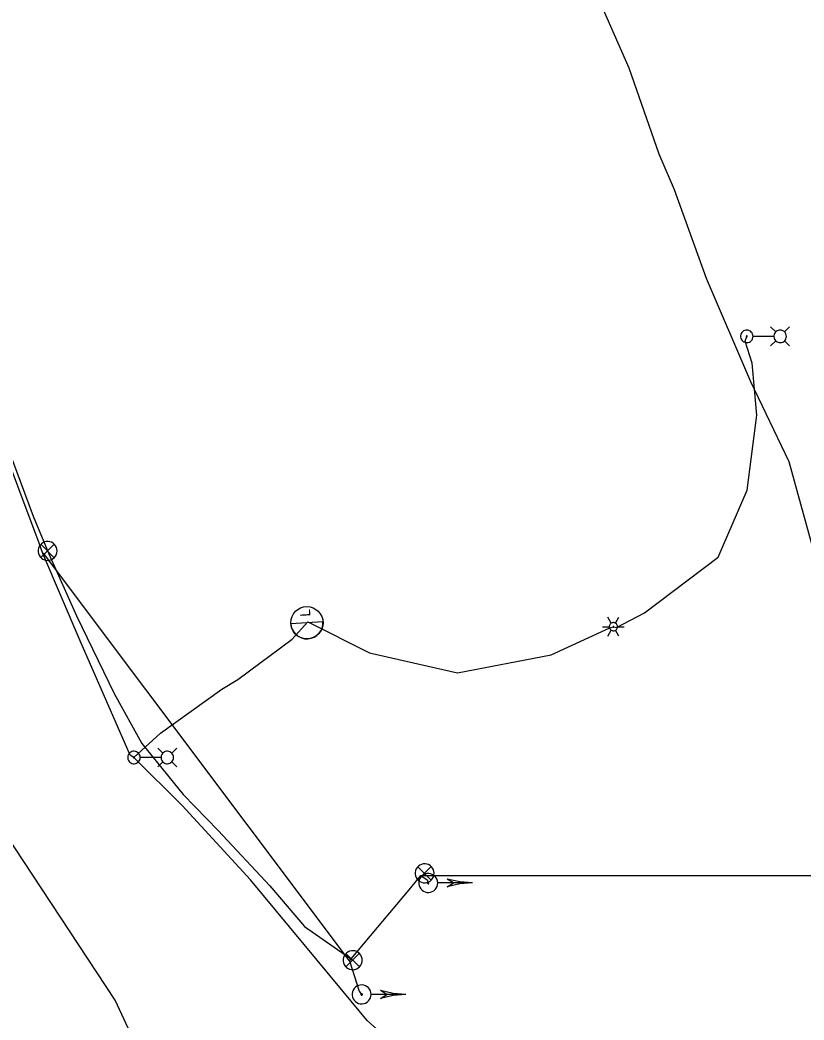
# Model space of a CAD drawing. Extents: x 596028 to 606371, y 330010 to 403088.
# Drawn here: x 603760.3 to 604033, y 349225.3 to 349573.3 of the extents above; entities that cross this region are included whole.
import ezdxf

# ---------------------------------------------------------------- set-up
doc = ezdxf.new("R2010")
doc.units = 0
for name, color, linetype in [('E_FTMS', 7, 'Continuous'), ('E_FTMS_Conduit', 7, 'Continuous'), ('E_LTG', 7, 'Continuous'), ('E_LTG_CID', 7, 'Continuous'), ('E_UTL_FO_UG_QWEST', 7, 'Continuous')]:
    doc.layers.add(name, color=color, linetype=linetype)

# ---------------------------------------------------------------- blocks, each defined once
blk = doc.blocks.new('_U287')
at = {"layer": 'E_LTG'}
blk.add_lwpolyline([(0.001, -0.171), (0.001, 0.172)], dxfattribs=at)
blk.add_circle((0.001, 0), 0.171, dxfattribs=at)
blk.add_arc((0.001, 0), 0.171, 90, 270, dxfattribs=at)
blk.add_text('L', height=0.108, dxfattribs=at).set_placement((0.066, -0.042))

msp = doc.modelspace()

# ---------------------------------------------------------------- linework, layer by layer
at = {"layer": 'E_FTMS'}
for points in [[(603773.26, 349388.57), (603773.2, 349389.2), (603773.02, 349389.8), (603772.73, 349390.36), (603772.35, 349390.85), (603771.87, 349391.26), (603771.33, 349391.57), (603770.74, 349391.78), (603770.11, 349391.87), (603769.49, 349391.84), (603768.88, 349391.69), (603768.31, 349391.43), (603767.8, 349391.07), (603767.36, 349390.61), (603767.02, 349390.08), (603766.79, 349389.5), (603766.67, 349388.88), (603766.67, 349388.26), (603766.79, 349387.64), (603767.02, 349387.06), (603767.36, 349386.53), (603767.8, 349386.08), (603768.31, 349385.71), (603768.88, 349385.45), (603769.49, 349385.3), (603770.11, 349385.27), (603770.74, 349385.36), (603771.33, 349385.57), (603771.87, 349385.88), (603772.35, 349386.29), (603772.73, 349386.79), (603773.02, 349387.34), (603773.2, 349387.95), (603773.26, 349388.57)], [(603772.22, 349390.91), (603767.61, 349386.25)], [(603767.61, 349390.86), (603772.26, 349386.21)], [(603904.34, 349276.39), (603904.28, 349277.01), (603904.1, 349277.61), (603903.82, 349278.17), (603903.43, 349278.66), (603902.96, 349279.07), (603902.41, 349279.39), (603901.82, 349279.59), (603901.2, 349279.68), (603900.57, 349279.65), (603899.96, 349279.5), (603899.39, 349279.24), (603898.88, 349278.88), (603898.45, 349278.43), (603898.11, 349277.9), (603897.87, 349277.32), (603897.76, 349276.7), (603897.76, 349276.07), (603897.87, 349275.46), (603898.11, 349274.87), (603898.45, 349274.35), (603898.88, 349273.89), (603899.39, 349273.53), (603899.96, 349273.27), (603900.57, 349273.12), (603901.2, 349273.09), (603901.82, 349273.18), (603902.41, 349273.38), (603902.96, 349273.7), (603903.43, 349274.11), (603903.82, 349274.6), (603904.1, 349275.16), (603904.28, 349275.76), (603904.34, 349276.39)], [(603903.3, 349278.72), (603898.69, 349274.06)], [(603898.69, 349278.67), (603903.35, 349274.02)], [(603905.61, 349273.02), (603905.55, 349273.64), (603905.38, 349274.24), (603905.09, 349274.8), (603904.7, 349275.3), (603904.23, 349275.71), (603903.68, 349276.02), (603903.09, 349276.22), (603902.47, 349276.31), (603901.84, 349276.28), (603901.23, 349276.14), (603900.66, 349275.88), (603900.15, 349275.51), (603899.72, 349275.06), (603899.38, 349274.53), (603899.15, 349273.95), (603899.03, 349273.33), (603899.03, 349272.7), (603899.15, 349272.09), (603899.38, 349271.51), (603899.72, 349270.98), (603900.15, 349270.52), (603900.66, 349270.16), (603901.23, 349269.9), (603901.84, 349269.75), (603902.47, 349269.72), (603903.09, 349269.81), (603903.68, 349270.02), (603904.23, 349270.33), (603904.7, 349270.74), (603905.09, 349271.23), (603905.38, 349271.79), (603905.55, 349272.39), (603905.61, 349273.02)], [(603917.71, 349273.02), (603913.26, 349273.36), (603908.91, 349274.39)], [(603911.11, 349273.02), (603908.91, 349274.39)], [(603902.56, 349273.02), (603902.56, 349273.07), (603902.55, 349273.11), (603902.52, 349273.15), (603902.49, 349273.19), (603902.46, 349273.22), (603902.42, 349273.25), (603902.37, 349273.26), (603902.32, 349273.27), (603902.28, 349273.27), (603902.23, 349273.26), (603902.19, 349273.24), (603902.15, 349273.21), (603902.11, 349273.17), (603902.09, 349273.13), (603902.07, 349273.09), (603902.06, 349273.04), (603902.06, 349272.99), (603902.07, 349272.95), (603902.09, 349272.9), (603902.11, 349272.86), (603902.15, 349272.83), (603902.19, 349272.8), (603902.23, 349272.78), (603902.28, 349272.77), (603902.32, 349272.77), (603902.37, 349272.77), (603902.42, 349272.79), (603902.46, 349272.81), (603902.49, 349272.84), (603902.52, 349272.88), (603902.55, 349272.92), (603902.56, 349272.97), (603902.56, 349273.02)], [(603917.71, 349273.02), (603905.67, 349273.02)], [(603917.71, 349273.02), (603913.26, 349272.67), (603908.91, 349271.64)], [(603908.91, 349271.64), (603911.11, 349273.02)], [(603879.35, 349246.14), (603879.29, 349246.77), (603879.11, 349247.37), (603878.83, 349247.93), (603878.44, 349248.42), (603877.96, 349248.83), (603877.42, 349249.15), (603876.83, 349249.35), (603876.21, 349249.44), (603875.58, 349249.41), (603874.97, 349249.26), (603874.4, 349249), (603873.89, 349248.64), (603873.46, 349248.18), (603873.12, 349247.66), (603872.88, 349247.07), (603872.76, 349246.46), (603872.76, 349245.83), (603872.88, 349245.21), (603873.12, 349244.63), (603873.46, 349244.1), (603873.89, 349243.65), (603874.4, 349243.29), (603874.97, 349243.02), (603875.58, 349242.88), (603876.21, 349242.85), (603876.83, 349242.94), (603877.42, 349243.14), (603877.96, 349243.46), (603878.44, 349243.87), (603878.83, 349244.36), (603879.11, 349244.92), (603879.29, 349245.52), (603879.35, 349246.14)], [(603878.31, 349248.48), (603873.7, 349243.82)], [(603873.7, 349248.43), (603878.36, 349243.78)], [(603882.45, 349234.24), (603882.39, 349234.86), (603882.21, 349235.46), (603881.92, 349236.02), (603881.53, 349236.51), (603881.06, 349236.92), (603880.52, 349237.24), (603879.92, 349237.44), (603879.3, 349237.53), (603878.68, 349237.5), (603878.07, 349237.35), (603877.5, 349237.09), (603876.98, 349236.73), (603876.55, 349236.27), (603876.21, 349235.75), (603875.98, 349235.16), (603875.86, 349234.55), (603875.86, 349233.92), (603875.98, 349233.31), (603876.21, 349232.72), (603876.55, 349232.2), (603876.98, 349231.74), (603877.5, 349231.38), (603878.07, 349231.12), (603878.68, 349230.97), (603879.3, 349230.94), (603879.92, 349231.03), (603880.52, 349231.23), (603881.06, 349231.55), (603881.53, 349231.96), (603881.92, 349232.45), (603882.21, 349233.01), (603882.39, 349233.61), (603882.45, 349234.24)], [(603879.4, 349234.24), (603879.39, 349234.28), (603879.38, 349234.33), (603879.36, 349234.37), (603879.33, 349234.41), (603879.29, 349234.44), (603879.25, 349234.46), (603879.2, 349234.48), (603879.16, 349234.49), (603879.11, 349234.48), (603879.06, 349234.47), (603879.02, 349234.45), (603878.98, 349234.43), (603878.95, 349234.39), (603878.92, 349234.35), (603878.9, 349234.31), (603878.89, 349234.26), (603878.89, 349234.21), (603878.9, 349234.16), (603878.92, 349234.12), (603878.95, 349234.08), (603878.98, 349234.04), (603879.02, 349234.02), (603879.06, 349234), (603879.11, 349233.99), (603879.16, 349233.98), (603879.2, 349233.99), (603879.25, 349234.01), (603879.29, 349234.03), (603879.33, 349234.06), (603879.36, 349234.1), (603879.38, 349234.14), (603879.39, 349234.19), (603879.4, 349234.24)], [(603894.54, 349234.23), (603882.5, 349234.23)], [(603894.55, 349234.24), (603890.09, 349234.58), (603885.75, 349235.61)], [(603887.95, 349234.23), (603885.75, 349235.61)], [(603894.55, 349234.24), (603890.09, 349233.89), (603885.75, 349232.86)], [(603885.75, 349232.86), (603887.95, 349234.23)]]:
    msp.add_lwpolyline(points, dxfattribs=at)
at = {"layer": 'E_FTMS_Conduit'}
for points in [[(603982.63, 349526.67), (603972.12, 349556.51), (603948.77, 349609.95), (603924.1, 349665.61), (603917.75, 349678.01), (603907.79, 349722.38), (603905.34, 349732.1)], [(603707.23, 349552.41), (603711.58, 349539.69), (603720.87, 349516.3), (603735.87, 349473.15), (603751.92, 349435.39), (603764.92, 349400.62), (603770.39, 349387.59), (603779.93, 349365.93), (603793.11, 349338.96), (603802.71, 349321.55), (603817.04, 349303.83), (603829.21, 349291.27), (603847.18, 349272.03), (603859.32, 349257.91), (603876.06, 349246.16)], [(604122.74, 348988.04), (604108.56, 349049.67), (604100.88, 349081.84), (604090.92, 349138.93), (604079.09, 349196.91), (604056.03, 349276.86), (604043.16, 349350.52), (604043.52, 349350.57), (604038.65, 349379.99), (604027.8, 349419.58), (604014.43, 349447.39), (603999.06, 349483.4), (603987.98, 349514.15), (603982.63, 349526.67)], [(603874.89, 349245.94), (603768.49, 349387.79)], [(603899.78, 349275.57), (604079.78, 349275.57), (604199.04, 349297.83)], [(603874.89, 349245.94), (603896.22, 349271.27), (603899.78, 349275.57), (603901.94, 349274.11), (603902.31, 349273.02)], [(603874.89, 349245.94), (603878.29, 349235.32), (603879.14, 349234.24)]]:
    msp.add_lwpolyline(points, dxfattribs=at)
at = {"layer": 'E_LTG'}
for points in [[(604023.15, 349464.74), (604021.37, 349466.51)], [(604026.2, 349464.74), (604027.97, 349466.51)], [(604015.25, 349463.21), (604015.21, 349463.62), (604015.09, 349464.02), (604014.9, 349464.39), (604014.64, 349464.71), (604014.33, 349464.99), (604013.97, 349465.19), (604013.58, 349465.33), (604013.17, 349465.39), (604012.76, 349465.37), (604012.36, 349465.27), (604011.98, 349465.1), (604011.65, 349464.86), (604011.36, 349464.56), (604011.14, 349464.21), (604010.98, 349463.83), (604010.9, 349463.42), (604010.9, 349463.01), (604010.98, 349462.6), (604011.14, 349462.22), (604011.36, 349461.87), (604011.65, 349461.57), (604011.98, 349461.33), (604012.36, 349461.16), (604012.76, 349461.06), (604013.17, 349461.04), (604013.58, 349461.1), (604013.97, 349461.23), (604014.33, 349461.44), (604014.64, 349461.71), (604014.9, 349462.04), (604015.09, 349462.4), (604015.21, 349462.8), (604015.25, 349463.21)], [(604013.24, 349463.21), (604013.23, 349463.24), (604013.22, 349463.27), (604013.21, 349463.3), (604013.19, 349463.33), (604013.17, 349463.35), (604013.14, 349463.36), (604013.11, 349463.37), (604013.08, 349463.38), (604013.05, 349463.38), (604013.02, 349463.37), (604012.99, 349463.36), (604012.96, 349463.34), (604012.94, 349463.32), (604012.92, 349463.29), (604012.91, 349463.26), (604012.9, 349463.23), (604012.9, 349463.2), (604012.91, 349463.17), (604012.92, 349463.14), (604012.94, 349463.11), (604012.96, 349463.09), (604012.99, 349463.07), (604013.02, 349463.06), (604013.05, 349463.05), (604013.08, 349463.05), (604013.11, 349463.05), (604013.14, 349463.06), (604013.17, 349463.08), (604013.19, 349463.1), (604013.21, 349463.12), (604013.22, 349463.15), (604013.23, 349463.18), (604013.24, 349463.21)], [(604022.46, 349463.21), (604015.28, 349463.21)], [(604026.85, 349463.21), (604026.81, 349463.62), (604026.69, 349464.02), (604026.5, 349464.39), (604026.25, 349464.71), (604025.94, 349464.99), (604025.58, 349465.19), (604025.19, 349465.33), (604024.78, 349465.39), (604024.36, 349465.37), (604023.96, 349465.27), (604023.59, 349465.1), (604023.25, 349464.86), (604022.96, 349464.56), (604022.74, 349464.21), (604022.59, 349463.83), (604022.51, 349463.42), (604022.51, 349463.01), (604022.59, 349462.6), (604022.74, 349462.22), (604022.96, 349461.87), (604023.25, 349461.57), (604023.59, 349461.33), (604023.96, 349461.16), (604024.36, 349461.06), (604024.78, 349461.04), (604025.19, 349461.1), (604025.58, 349461.23), (604025.94, 349461.44), (604026.25, 349461.71), (604026.5, 349462.04), (604026.69, 349462.4), (604026.81, 349462.8), (604026.85, 349463.21)], [(604023.15, 349461.69), (604021.37, 349459.91)], [(604026.2, 349461.69), (604027.97, 349459.91)], [(603965.96, 349363.43), (603964.77, 349365.49)], [(603967.39, 349363.43), (603968.58, 349365.49)], [(603962.86, 349362.19), (603965.25, 349362.19)], [(603968.1, 349362.19), (603968.08, 349362.46), (603968, 349362.72), (603967.88, 349362.96), (603967.71, 349363.18), (603967.5, 349363.36), (603967.27, 349363.49), (603967.01, 349363.58), (603966.74, 349363.62), (603966.47, 349363.61), (603966.21, 349363.54), (603965.96, 349363.43), (603965.74, 349363.27), (603965.55, 349363.07), (603965.4, 349362.85), (603965.3, 349362.59), (603965.25, 349362.33), (603965.25, 349362.06), (603965.3, 349361.79), (603965.4, 349361.54), (603965.55, 349361.31), (603965.74, 349361.11), (603965.96, 349360.95), (603966.21, 349360.84), (603966.47, 349360.78), (603966.74, 349360.76), (603967.01, 349360.8), (603967.27, 349360.89), (603967.5, 349361.03), (603967.71, 349361.21), (603967.88, 349361.42), (603968, 349361.66), (603968.08, 349361.92), (603968.1, 349362.19)], [(603968.1, 349362.19), (603968.08, 349362.46), (603968, 349362.72), (603967.88, 349362.96), (603967.71, 349363.18), (603967.5, 349363.36), (603967.27, 349363.49), (603967.01, 349363.58), (603966.74, 349363.62), (603966.47, 349363.61), (603966.21, 349363.54), (603965.96, 349363.43), (603965.74, 349363.27), (603965.55, 349363.07), (603965.4, 349362.85), (603965.3, 349362.59), (603965.25, 349362.33), (603965.25, 349362.06), (603965.3, 349361.79), (603965.4, 349361.54), (603965.55, 349361.31), (603965.74, 349361.11), (603965.96, 349360.95), (603966.21, 349360.84), (603966.47, 349360.78), (603966.74, 349360.76), (603967.01, 349360.8), (603967.27, 349360.89), (603967.5, 349361.03), (603967.71, 349361.21), (603967.88, 349361.42), (603968, 349361.66), (603968.08, 349361.92), (603968.1, 349362.19)], [(603968.1, 349362.19), (603968.08, 349362.46), (603968, 349362.72), (603967.88, 349362.96), (603967.71, 349363.18), (603967.5, 349363.36), (603967.27, 349363.49), (603967.01, 349363.58), (603966.74, 349363.62), (603966.47, 349363.61), (603966.21, 349363.54), (603965.96, 349363.43), (603965.74, 349363.27), (603965.55, 349363.07), (603965.4, 349362.85), (603965.3, 349362.59), (603965.25, 349362.33), (603965.25, 349362.06), (603965.3, 349361.79), (603965.4, 349361.54), (603965.55, 349361.31), (603965.74, 349361.11), (603965.96, 349360.95), (603966.21, 349360.84), (603966.47, 349360.78), (603966.74, 349360.76), (603967.01, 349360.8), (603967.27, 349360.89), (603967.5, 349361.03), (603967.71, 349361.21), (603967.88, 349361.42), (603968, 349361.66), (603968.08, 349361.92), (603968.1, 349362.19)], [(603966.79, 349362.19), (603966.79, 349362.21), (603966.78, 349362.24), (603966.77, 349362.26), (603966.76, 349362.27), (603966.74, 349362.29), (603966.72, 349362.3), (603966.7, 349362.31), (603966.68, 349362.31), (603966.66, 349362.31), (603966.64, 349362.3), (603966.61, 349362.29), (603966.6, 349362.28), (603966.58, 349362.26), (603966.57, 349362.25), (603966.56, 349362.22), (603966.56, 349362.2), (603966.56, 349362.18), (603966.56, 349362.16), (603966.57, 349362.14), (603966.58, 349362.12), (603966.6, 349362.1), (603966.61, 349362.09), (603966.64, 349362.08), (603966.66, 349362.07), (603966.68, 349362.07), (603966.7, 349362.08), (603966.72, 349362.08), (603966.74, 349362.09), (603966.76, 349362.11), (603966.77, 349362.13), (603966.78, 349362.15), (603966.79, 349362.17), (603966.79, 349362.19)], [(603968.1, 349362.19), (603970.48, 349362.19)], [(603964.77, 349358.89), (603965.96, 349360.95)], [(603968.58, 349358.89), (603967.39, 349360.95)], [(603810.05, 349318.21), (603808.27, 349319.98)], [(603813.09, 349318.21), (603814.87, 349319.98)], [(603802.14, 349316.68), (603802.1, 349317.1), (603801.99, 349317.49), (603801.8, 349317.86), (603801.54, 349318.18), (603801.23, 349318.46), (603800.87, 349318.66), (603800.48, 349318.8), (603800.07, 349318.86), (603799.66, 349318.84), (603799.25, 349318.74), (603798.88, 349318.57), (603798.54, 349318.33), (603798.26, 349318.03), (603798.03, 349317.68), (603797.88, 349317.3), (603797.8, 349316.89), (603797.8, 349316.48), (603797.88, 349316.07), (603798.03, 349315.69), (603798.26, 349315.34), (603798.54, 349315.04), (603798.88, 349314.8), (603799.25, 349314.63), (603799.66, 349314.53), (603800.07, 349314.51), (603800.48, 349314.57), (603800.87, 349314.7), (603801.23, 349314.91), (603801.54, 349315.18), (603801.8, 349315.51), (603801.99, 349315.87), (603802.1, 349316.27), (603802.14, 349316.68)], [(603800.13, 349316.68), (603800.13, 349316.71), (603800.12, 349316.75), (603800.11, 349316.77), (603800.09, 349316.8), (603800.06, 349316.82), (603800.03, 349316.83), (603800, 349316.85), (603799.97, 349316.85), (603799.94, 349316.85), (603799.91, 349316.84), (603799.88, 349316.83), (603799.86, 349316.81), (603799.83, 349316.79), (603799.82, 349316.76), (603799.81, 349316.73), (603799.8, 349316.7), (603799.8, 349316.67), (603799.81, 349316.64), (603799.82, 349316.61), (603799.83, 349316.58), (603799.86, 349316.56), (603799.88, 349316.54), (603799.91, 349316.53), (603799.94, 349316.52), (603799.97, 349316.52), (603800, 349316.52), (603800.03, 349316.53), (603800.06, 349316.55), (603800.09, 349316.57), (603800.11, 349316.59), (603800.12, 349316.62), (603800.13, 349316.65), (603800.13, 349316.68)], [(603809.36, 349316.68), (603802.18, 349316.68)], [(603813.74, 349316.68), (603813.71, 349317.1), (603813.59, 349317.49), (603813.4, 349317.86), (603813.14, 349318.18), (603812.83, 349318.46), (603812.47, 349318.66), (603812.08, 349318.8), (603811.67, 349318.86), (603811.26, 349318.84), (603810.86, 349318.74), (603810.48, 349318.57), (603810.14, 349318.33), (603809.86, 349318.03), (603809.63, 349317.68), (603809.48, 349317.3), (603809.4, 349316.89), (603809.4, 349316.48), (603809.48, 349316.07), (603809.63, 349315.69), (603809.86, 349315.34), (603810.14, 349315.04), (603810.48, 349314.8), (603810.86, 349314.63), (603811.26, 349314.53), (603811.67, 349314.51), (603812.08, 349314.57), (603812.47, 349314.7), (603812.83, 349314.91), (603813.14, 349315.18), (603813.4, 349315.51), (603813.59, 349315.87), (603813.71, 349316.27), (603813.74, 349316.68)], [(603810.05, 349315.16), (603808.27, 349313.38)], [(603813.09, 349315.16), (603814.87, 349313.38)]]:
    msp.add_lwpolyline(points, dxfattribs=at)
at = {"layer": 'E_LTG_CID'}
for points in [[(603768.28, 349387.71), (603767.01, 349391.3), (603752.08, 349430.97), (603734.31, 349475.73), (603719.48, 349500.32), (603719.51, 349500.34), (603716.75, 349504.56), (603717.13, 349506.86), (603714.27, 349529.22), (603707.09, 349543.84), (603707.52, 349544.79), (603705.03, 349552.33), (603696.56, 349578.21), (603691.82, 349592.96)], [(603860.44, 349363.92), (603881.9, 349353.09), (603912.42, 349346.14), (603945.02, 349352.45), (603965.43, 349361.77), (603966.67, 349362.19), (603967.76, 349361.88), (603977.53, 349366.98), (604003.11, 349386.39), (604013.18, 349409.74), (604016.57, 349435.79), (604014.93, 349453.92), (604012.55, 349461.57), (604013.07, 349463.21)], [(603904.88, 349203.77), (603881.01, 349225.19), (603872.74, 349235.22), (603840.46, 349274.1), (603816.71, 349300.01), (603799.97, 349316.68), (603798.6, 349317.48), (603781.31, 349357.25), (603768.28, 349387.71)], [(603799.97, 349316.68), (603809.25, 349325.09), (603830.49, 349340.41), (603836.09, 349343.85), (603855, 349357.85), (603860.44, 349363.92)]]:
    msp.add_lwpolyline(points, dxfattribs=at)
at = {"layer": 'E_UTL_FO_UG_QWEST'}
msp.add_lwpolyline([(604173.84, 348687.96), (604136.54, 348761.74), (604104.56, 348802.29), (604071.95, 348829.22), (604050.35, 348852.97), (604014.99, 348880), (603978.11, 348940.82), (603910.71, 349047.53), (603890.12, 349083.36), (603854.63, 349127.65), (603826.25, 349172.78), (603804.23, 349209.01), (603793.47, 349232.27), (603748.8, 349299.85), (603715.14, 349353.18), (603699.91, 349380.63), (603690.87, 349417.46), (603679.94, 349453.17), (603669.3, 349526.56), (603663.94, 349544.71), (603650.53, 349599.53)], dxfattribs=at)

# ---------------------------------------------------------------- block references
at = {"layer": 'E_LTG_CID', "xscale": 32.80833333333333, "yscale": 32.808333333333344, "rotation": 93.55298113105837}
msp.add_blockref('_U287', (603860.1, 349363.54), dxfattribs=at)

doc.saveas('drawing.dxf')
